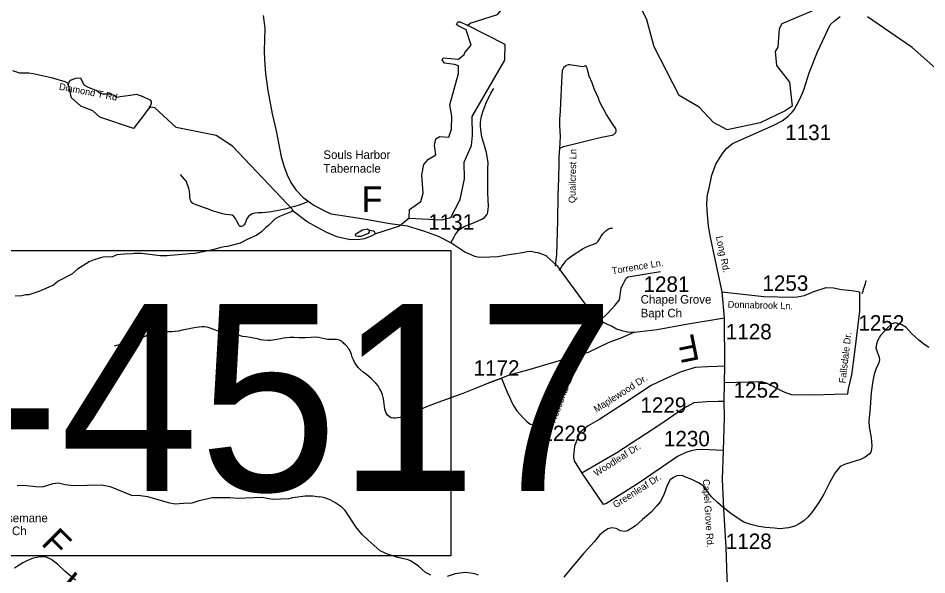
# Model space of a CAD drawing. Extents: x 1268485 to 1426702, y 514839 to 616766.
# Drawn here: x 1323145 to 1331840, y 540290 to 545612 of the extents above; entities that cross this region are included whole.
import ezdxf

# ---------------------------------------------------------------- set-up
doc = ezdxf.new("R2010")
doc.units = 0
for name, color, linetype in [('Old_Level_10', 7, 'Continuous'), ('Old_Level_11', 7, 'Continuous'), ('Old_Level_22', 7, 'Continuous'), ('Old_Level_3', 7, 'Continuous'), ('Old_Level_32', 7, 'Continuous'), ('Old_Level_35', 7, 'Continuous'), ('Old_Level_59', 7, 'Continuous'), ('Old_Level_60', 7, 'Continuous'), ('Old_Level_62', 7, 'Continuous'), ('Old_Level_8', 7, 'Continuous')]:
    doc.layers.add(name, color=color, linetype=linetype)

msp = doc.modelspace()

# ---------------------------------------------------------------- linework, layer by layer
at = {"layer": 'Old_Level_22'}
for p, q in [((1326065.411, 544348.197), (1326065.411, 544348.197)), ((1329101.283, 542964.794), (1329101.283, 542964.794)), ((1323161.687, 540772.056), (1323161.687, 540772.056))]:
    msp.add_line(p, q, dxfattribs=at)
at = {"layer": 'Old_Level_3'}
msp.add_lwpolyline([(1327284.706, 540472.699), (1320448.188, 540472.699), (1320448.188, 543391.301), (1327284.706, 543391.301), (1327284.706, 540472.699)], dxfattribs=at)
at = {"layer": 'Old_Level_32'}
for p, q in [((1329904.706, 542747.248), (1329880.214, 542994.211)), ((1329907.597, 542284.49), (1329904.706, 542747.248)), ((1329904.706, 542129.754), (1329907.597, 542284.49)), ((1329900.369, 541947.543), (1329904.706, 542129.754)), ((1328537.348, 541262.789), (1328741.68, 540962.732))]:
    msp.add_line(p, q, dxfattribs=at)
for points in [[(1325489.27, 545638.607), (1325505.401, 545517.346), (1325499.352, 545299.272), (1325502.175, 545213.028), (1325510.545, 545082.381), (1325533.631, 544920.818), (1325574.156, 544696.301), (1325614.288, 544535.521), (1325660.666, 544287.131), (1325686.88, 544199.119), (1325718.118, 544114.252), (1325753.271, 544040.554), (1325801.816, 543971.265), (1325870.448, 543897.176), (1325974.235, 543823.478), (1326088.065, 543763.18), (1326139.958, 543743.08), (1326308.559, 543715.296), (1326490.624, 543686.669), (1326612.415, 543665.178), (1326703.039, 543650.071), (1326866.643, 543626.369), (1326950.237, 543599.858), (1327021.947, 543579.175), (1327162.896, 543528.27), (1327293.963, 543459.817), (1327418.98, 543377.672), (1327511.735, 543336.6), (1327560.129, 543328.776), (1327658.934, 543330.732), (1327733.541, 543334.644), (1327820.247, 543348.335), (1327884.773, 543358.114), (1327971.274, 543372.426), (1328015.679, 543381.537), (1328045.987, 543383.22), (1328053.79, 543383.22), (1328092.804, 543375.412), (1328116.212, 543372.81), (1328170.832, 543351.99), (1328198.789, 543338.683), (1328200.732, 543337.177), (1328302.926, 543245.075), (1328347.477, 543181.948), (1328551.47, 542902.479), (1328592.28, 542848.459), (1328623.179, 542822.075), (1328717.104, 542725.557)], [(1329880.214, 542994.211), (1329799.136, 543380.416), (1329766.275, 543535.606), (1329750.502, 543622.934), (1329737.357, 543771.023), (1329733.414, 543839.412), (1329742.615, 543927.53), (1329755.432, 543986.713), (1329783.035, 544110.339), (1329819.839, 544216.868), (1329885.27, 544318.756), (1329923.163, 544365.708), (1329981.444, 544414.667), (1330375.557, 544590.021), (1330456.242, 544632.398), (1330513.534, 544675.086), (1330548.26, 544710.404), (1330568.781, 544735.803), (1330614.675, 544818.921), (1330650.408, 544894.238), (1330667.29, 544937.72), (1330714.594, 545090.842), (1330795.061, 545291.12), (1330916.392, 545550.367), (1330956.432, 545586.427), (1331009.486, 545629.498)], [(1328717.104, 542725.557), (1328783.604, 542789.186), (1328858.778, 542868.724), (1328897.81, 542919.338), (1328913.729, 543033.996), (1328937.389, 543076.082), (1328949.218, 543099.756), (1328957.106, 543111.592), (1328966.307, 543128.69), (1328983.394, 543139.211), (1329135.497, 543164.681), (1329291.462, 543191.034)], [(1329880.214, 542994.211), (1329908.172, 542991.447), (1330279.902, 542951.643), (1330550.505, 542944.547), (1330599.871, 542948.094), (1330669.35, 542962.286), (1330758.942, 542997.764), (1330877.787, 543038.564), (1330947.266, 543033.243), (1331022.23, 543019.051), (1331093.537, 543011.956), (1331141.076, 543004.86), (1331183.129, 542999.538), (1331197.756, 542992.442)], [(1329904.706, 542129.754), (1330256.133, 542139.189), (1330301.843, 542124.998), (1330457.622, 542046.929), (1330487.341, 542032.324), (1330545.019, 542014.955), (1330763.064, 542012.165), (1330955.495, 542016.789), (1331083.482, 542020.337), (1331090.795, 542068.232), (1331120.964, 542203.05), (1331152.046, 542419.468), (1331197.756, 542809.729), (1331197.756, 542992.442)], [(1328717.104, 542725.557), (1328749.84, 542701.956), (1328786.644, 542683.544), (1328822.636, 542669.158), (1328871.789, 542643.128), (1328922.386, 542625.775), (1328974.43, 542614.206), (1329040.93, 542609.868)], [(1329040.93, 542609.868), (1329260.669, 542634.452), (1329535.343, 542685.066), (1329904.706, 542747.248)], [(1329040.93, 542609.868), (1328910.821, 542553.468), (1328796.615, 542510.084), (1328600.007, 542414.64), (1328374.485, 542351.011), (1328039.891, 542253.193), (1327834.39, 542195.939), (1327714.732, 542146.492), (1327603.827, 542106.443)], [(1329907.597, 542284.49), (1329832.424, 542281.597), (1329742.07, 542277.258), (1329623.527, 542272.92), (1329478.962, 542228.09), (1329324.278, 542157.23), (1329201.397, 542100.831), (1328946.24, 541931.635), (1328710.599, 541779.792), (1328600.007, 541713.271), (1328519.05, 541649.641), (1328468.659, 541520.227), (1328458.143, 541422.903), (1328459.458, 541418.957), (1328458.697, 541411.551), (1328466.5, 541380.322), (1328537.348, 541262.789)], [(1329900.369, 541947.543), (1329843.989, 541947.543), (1329734.119, 541944.651), (1329609.794, 541934.528), (1329511.489, 541879.575), (1329284.522, 541724.839), (1328873.958, 541457.306), (1328537.348, 541262.789)], [(1329893.141, 541477.552), (1329903.26, 541792.807), (1329900.369, 541947.543)], [(1329893.141, 541477.552), (1329687.135, 541487.675), (1329632.201, 541484.783), (1329584.494, 541474.66), (1329532.451, 541458.753), (1329454.386, 541419.707), (1329087.191, 541169.528), (1328828.078, 541008.167), (1328768.248, 540969.13), (1328741.68, 540962.732)], [(1329888.624, 539591.849), (1329901.422, 539618.458), (1329916.05, 539653.936), (1329928.848, 539684.093), (1329941.647, 539726.666), (1329947.132, 539792.301), (1329952.618, 539950.18), (1329927.936, 540258.841), (1329919.708, 540549.763), (1329895.939, 540920.511), (1329884.969, 541204.337), (1329893.141, 541477.552)], [(1323691.719, 540240.141), (1323594.948, 540323.137), (1323519.542, 540392.301), (1323457.961, 540440.713), (1323411.46, 540459.575), (1323359.305, 540463.348), (1323287.669, 540450.27), (1323227.344, 540425.12), (1323189.641, 540404.999), (1323155.708, 540382.364), (1323110.464, 540353.442)]]:
    msp.add_lwpolyline(points, dxfattribs=at)
at = {"layer": 'Old_Level_35'}
for points in [[(1328327.909, 544369.042), (1328330.37, 544421.996), (1328333.24, 544483.922), (1328331.292, 544531.238), (1328327.601, 544585.833), (1328329.139, 544646.016), (1328333.958, 544723.526), (1328337.034, 544804.008), (1328347.081, 544999.577), (1328350.67, 545059.453), (1328353.848, 545112.459), (1328358.462, 545127.478), (1328365.639, 545141.268), (1328373.533, 545149.726), (1328382.043, 545156.288), (1328396.396, 545164.132), (1328410.75, 545168.078), (1328425.104, 545168.745), (1328525.887, 545152.392), (1328548.75, 545151.674), (1328565.154, 545153.007), (1328577.457, 545158.954)], [(1328327.909, 544369.042), (1328364.408, 544384.369), (1328507.124, 544421.023), (1328622.261, 544448.5), (1328728.171, 544475.002), (1328794.402, 544486.178), (1328829.979, 544495.354), (1328843.205, 544501.506), (1328854.483, 544509.605), (1328862.582, 544520.832), (1328866.581, 544530.982), (1328865.658, 544546.31), (1328860.532, 544559.586), (1328831.004, 544603.314), (1328774, 544691.948), (1328736.27, 544760.179), (1328706.743, 544815.236), (1328696.49, 544846.814), (1328676.292, 544894.693), (1328657.838, 544936.421), (1328638.46, 544993.477), (1328609.958, 545058.683), (1328594.784, 545104.512), (1328588.633, 545133.066), (1328577.457, 545158.954)], [(1327288.295, 543470.709), (1327314.542, 543515.308), (1327327.972, 543539.606), (1327344.479, 543566.776), (1327359.14, 543584.256), (1327374.622, 543595.893), (1327393.999, 543608.504), (1327420.246, 543624.088), (1327485.247, 543650.232), (1327547.378, 543674.479), (1327580.392, 543689.961), (1327605.921, 543707.544), (1327627.861, 543732.355), (1327634.525, 543744.864), (1327639.959, 543758.397), (1327643.548, 543786.13), (1327645.086, 543811.556), (1327640.164, 543942.739), (1327637.909, 544072.69), (1327640.472, 544173.833), (1327641.087, 544229.299), (1327626.733, 544327.827), (1327609.714, 544380.833), (1327580.392, 544477.668), (1327572.497, 544543.747), (1327569.626, 544583.937), (1327570.036, 544619.513), (1327578.341, 544675.338), (1327594.13, 544727.627), (1327624.888, 544808.11), (1327669.282, 544894.488), (1327695.528, 544941.65)], [(1328287.104, 543242.589), (1328290.077, 543276.063), (1328298.279, 543350.446), (1328308.532, 543678.427), (1328311.505, 543918.799), (1328319.399, 544078.739), (1328321.655, 544225.198), (1328322.578, 544282.305), (1328327.909, 544369.042)], [(1325267.404, 543621.525), (1325258.997, 543630.752), (1325238.287, 543671.813), (1325225.881, 543697.086), (1325208.964, 543717.335), (1325192.15, 543727.383), (1325163.135, 543732.611), (1325131.967, 543736.2), (1325099.979, 543742.146), (1325050.049, 543756.859), (1325011.909, 543767.727), (1324965.362, 543786.54), (1324919.021, 543801.355), (1324876.165, 543817.452), (1324831.668, 543833.702), (1324817.11, 543841.443), (1324804.499, 543851.183), (1324796.707, 543865.742), (1324791.888, 543879.326), (1324787.992, 543899.678), (1324786.044, 543927.821), (1324784.096, 543958.886), (1324778.765, 543984.62), (1324769.743, 544012.507), (1324761.643, 544029.629), (1324753.954, 544051.109), (1324734.576, 544077.304), (1324696.744, 544119.084)], [(1325913.831, 543856.975), (1325883.791, 543843.699), (1325833.245, 543824.014), (1325789.672, 543811.351), (1325750.712, 543801.663), (1325711.034, 543790.026), (1325679.969, 543783.259), (1325651.774, 543776.442), (1325619.786, 543770.649), (1325596.513, 543765.727), (1325569.241, 543761.883), (1325542.174, 543757.013), (1325511.108, 543753.117), (1325479.018, 543752.194), (1325441.083, 543750.246), (1325414.016, 543749.272), (1325395.664, 543744.351), (1325378.952, 543737.635), (1325364.496, 543727.895), (1325347.99, 543716.259), (1325335.379, 543700.726), (1325325.639, 543678.375), (1325316.001, 543653.205), (1325306.261, 543635.673), (1325297.957, 543625.523), (1325282.988, 543619.167), (1325267.404, 543621.525)], [(1328322.783, 543199.681), (1328337.034, 543221.058), (1328351.285, 543243.46), (1328368.509, 543267.963), (1328385.836, 543292.365), (1328405.214, 543311.691), (1328429.615, 543331.069), (1328453.093, 543347.37), (1328488.772, 543369.772), (1328525.374, 543393.199), (1328552.851, 543411.551), (1328584.532, 543425.803), (1328613.957, 543438.003), (1328648.61, 543451.229), (1328674.139, 543462.507), (1328694.542, 543478.757), (1328708.793, 543499.109), (1328725.095, 543527.713), (1328738.423, 543549.039), (1328755.648, 543567.391), (1328772.667, 543580.924), (1328791.122, 543594.663), (1328800.451, 543600.455), (1328811.627, 543605.069), (1328831.722, 543605.889)], [(1331219.964, 542980.993), (1331229.601, 543001.191), (1331235.342, 543022.311), (1331243.955, 543045.379), (1331252.669, 543076.137), (1331259.334, 543103.051)], [(1325263.611, 542578.066), (1325246.899, 542582.321), (1325228.137, 542584.371), (1325209.477, 542586.524), (1325190.612, 542587.857), (1325172.773, 542590.42), (1325153.395, 542593.239), (1325129.507, 542598.11), (1325096.391, 542607.183), (1325064.505, 542617.692), (1325034.26, 542629.995), (1325007.706, 542640.248), (1324983.099, 542649.065), (1324964.03, 542654.704), (1324945.575, 542657.421), (1324926.71, 542659.728), (1324904.462, 542660.241), (1324877.703, 542658.856), (1324851.764, 542655.37), (1324812.086, 542647.938), (1324763.796, 542638.146), (1324714.174, 542627.893), (1324678.289, 542621.127), (1324647.737, 542616.052), (1324616.159, 542614.822), (1324583.145, 542613.54), (1324540.084, 542613.54), (1324500.714, 542613.54), (1324474.263, 542612.258), (1324443.71, 542605.953), (1324414.592, 542595.803), (1324384.245, 542583.141), (1324360.151, 542569.198), (1324343.747, 542561.559), (1324298.123, 542546.385), (1324229.635, 542524.855), (1324156.124, 542503.324), (1324064.364, 542474.822)], [(1326697.13, 541799.483), (1326680.213, 541816.554), (1326666.269, 541834.291), (1326658.272, 541856.231), (1326654.889, 541874.789), (1326645.969, 541925.487), (1326639.613, 541971.111), (1326630.283, 542011.507), (1326617.159, 542046.058), (1326603.216, 542072.049), (1326588.657, 542096.501), (1326566.512, 542123.978), (1326544.674, 542146.021), (1326523.963, 542165.603), (1326502.33, 542183.75), (1326477.519, 542204.256), (1326446.966, 542227.734), (1326418.772, 542252.648), (1326398.676, 542273.82), (1326382.99, 542293.351), (1326363.407, 542323.391), (1326353.257, 542346.203), (1326342.287, 542371.066), (1326334.905, 542395.262), (1326328.549, 542414.076), (1326320.141, 542433.196), (1326312.042, 542446.679), (1326303.02, 542458.52), (1326294.715, 542468.978), (1326286.923, 542478.564), (1326275.543, 542489.688), (1326265.495, 542498.557), (1326256.883, 542507.118), (1326247.758, 542514.397), (1326239.659, 542520.856), (1326230.841, 542526.444), (1326219.666, 542532.236), (1326206.85, 542536.953), (1326190.344, 542539.926), (1326162.046, 542540.08), (1326134.159, 542540.08), (1326106.272, 542541.31), (1326076.335, 542547.205), (1326047.832, 542554.024), (1326019.638, 542559.918), (1325986.522, 542561.149), (1325949.1, 542559.047), (1325893.326, 542556.484), (1325833.86, 542556.689), (1325784.853, 542557.868), (1325746.508, 542558.33), (1325713.392, 542555.254), (1325683.045, 542551.461), (1325655.158, 542547.615), (1325618.351, 542541.31), (1325582.877, 542533.672), (1325558.783, 542531.109), (1325532.229, 542529.93), (1325492.141, 542534.39), (1325464.972, 542537.517), (1325433.394, 542545.104), (1325397.92, 542551.461), (1325363.779, 542559.047), (1325321.845, 542566.685), (1325290.267, 542569.198), (1325263.611, 542578.066)], [(1327771.09, 542166.936), (1327781.65, 542138.126), (1327801.848, 542091.016), (1327823.993, 542036.267), (1327849.01, 541982.389), (1327868.285, 541938.201), (1327887.355, 541901.65), (1327915.242, 541859.307), (1327945.077, 541824.756), (1327977.783, 541791.076), (1328010.488, 541758.422), (1328032.634, 541740.12), (1328048.833, 541729.56), (1328067.083, 541725.767), (1328084.512, 541727.612), (1328105.633, 541737.25), (1328124.907, 541749.758), (1328141.209, 541766.111), (1328154.64, 541784.361), (1328162.329, 541805.481), (1328171.967, 541836.239), (1328182.527, 541867.048), (1328190.216, 541892.013), (1328205.595, 541951.631), (1328215.233, 541992.949), (1328222, 542017.915), (1328230.612, 542044.879), (1328244.965, 542079.481), (1328268.136, 542128.489), (1328285.361, 542166.936), (1328309.352, 542218.866), (1328336.419, 542273.615), (1328361.64, 542335.386)], [(1327771.09, 542166.936), (1327699.014, 542144.175), (1327651.955, 542127.003), (1327528.513, 542075.022), (1327398.613, 542025.194), (1327251.078, 541967.933), (1327161.675, 541936.919), (1327067.864, 541902.676), (1326972.925, 541860.896), (1326868.963, 541816.554), (1326800.886, 541794.767), (1326774.742, 541789.487), (1326755.262, 541788), (1326735.782, 541787.692), (1326714.969, 541790.255), (1326697.13, 541799.483)]]:
    msp.add_lwpolyline(points, dxfattribs=at)
at = {"layer": 'Old_Level_59'}
for points in [[(1327444.771, 545541.769), (1327470.489, 545564.287), (1327730.879, 545647.921), (1327828.095, 545760.474), (1328140.081, 545911.7), (1328209.081, 545893.912)], [(1330739.116, 545678.915), (1330453.069, 545559.882), (1330427.13, 545511.182), (1330414.109, 545334.171), (1330388.067, 545295.313), (1330402.113, 545160.441), (1330524.396, 544999.808), (1330550.93, 544769.692), (1330484.593, 544725.439), (1330245.782, 544610.381), (1329930.083, 544546.258), (1329798.132, 544614.592), (1329660.132, 544761.768), (1329470.152, 544873.88), (1329230.138, 545338.272), (1329161.138, 545595.715), (1329089.062, 545741.609)], [(1332009.106, 545059.145), (1331698.145, 545331.3), (1331271.124, 545625.447)], [(1325773.291, 543779.803), (1325194.098, 544388.83), (1325038.053, 544490.433), (1324657.067, 544567.02), (1324453.04, 544755.001), (1324394.087, 544765.971)], [(1326564.461, 543551.294), (1326528.064, 543532.327), (1326457.321, 543504.183), (1326415.081, 543495.213), (1326323.012, 543492.957), (1326195.572, 543522.587), (1326098.583, 543564.725), (1326001.593, 543612.656), (1325908.807, 543664.586), (1325767.116, 543772.443)], [(1326886.678, 543700.856), (1326794.119, 543624.651), (1326564.461, 543551.294)]]:
    msp.add_lwpolyline(points, dxfattribs=at)
at = {"layer": 'Old_Level_60'}
for points in [[(1326886.678, 543700.856), (1326888.647, 543782.676), (1326997.946, 543859.877), (1327020.448, 543940.294), (1327007.59, 544113.995), (1327026.878, 544213.713), (1327071.884, 544265.18), (1327142.607, 544306.997), (1327130.137, 544395.809), (1327142.607, 544458.182), (1327181.184, 544480.698), (1327264.766, 544474.265), (1327292.128, 544550.161), (1327295.101, 544674.783), (1327274.392, 544782.63), (1327357.974, 545084.999), (1327357.974, 545155.766), (1327319.398, 545168.633), (1327222.957, 545181.5), (1327200.454, 545213.667), (1327210.098, 545232.967), (1327357.974, 545220.1), (1327412.625, 545265.134), (1327419.053, 545284.434), (1327480.133, 545355.202), (1327431.913, 545499.953), (1327354.76, 545538.553), (1327338.686, 545551.42), (1327351.545, 545577.153), (1327374.048, 545577.153), (1327441.557, 545544.986)], [(1326886.678, 543700.856), (1327199.804, 543683.92), (1327283.876, 543705.245), (1327374.066, 543879.177), (1327415.857, 544075.394), (1327412.642, 544236.229), (1327483.801, 544393.862), (1327492.992, 544491.84), (1327489.777, 544671.975), (1327802.862, 545211.302), (1327805.836, 545362.271), (1327441.557, 545544.986)], [(1324405.468, 544762.435), (1324377.113, 544726.756), (1324343.029, 544681.644), (1324248.09, 544558.818), (1323925.031, 544667.085), (1323860.029, 544727.473), (1323744.072, 544772.43), (1323654.054, 544849.787), (1323624.433, 544989.551)]]:
    msp.add_lwpolyline(points, dxfattribs=at)
at = {"layer": 'Old_Level_62'}
for points in [[(1323088.828, 545113.074), (1323158.341, 545089.493), (1323246.411, 545089.39), (1323288.241, 545082.777), (1323461.51, 545044.842), (1323590.693, 545007.779), (1323624.433, 544989.551)], [(1323630.166, 544986.454), (1323632.524, 545000.398), (1323646.98, 545020.595), (1323695.597, 545038.776), (1323740.603, 545041.993), (1323772.749, 544974.442), (1323808.111, 544955.142), (1323837.044, 544942.275), (1323862.761, 544932.625), (1323898.123, 544919.758), (1323927.055, 544897.242), (1323952.773, 544887.591), (1324020.281, 544887.591), (1324062.072, 544877.941), (1324087.789, 544858.641), (1324119.937, 544865.075), (1324168.158, 544871.508), (1324217.948, 544877.007), (1324276.182, 544885.671), (1324337.698, 544863.935), (1324404.955, 544830.563), (1324418.796, 544816.312), (1324418.283, 544798.267), (1324405.468, 544762.435)], [(1325773.291, 543779.803), (1325756.966, 543760.345), (1325645.828, 543717.438), (1325605.227, 543693.651), (1325539.713, 543629.317), (1325513.262, 543610.144), (1325472.251, 543569.134), (1325429.498, 543538.017), (1325334.559, 543496.391), (1325267.712, 543461.635), (1325148.884, 543430.416), (1325116.793, 543426.93), (1325074.553, 543417.959), (1325016.01, 543399.402), (1324961.774, 543386.586), (1324835.154, 543362.031), (1324783.071, 543360.596), (1324568.382, 543339.476), (1324504.405, 543339.116), (1324324.882, 543361.621), (1324258.855, 543362.954), (1324238.658, 543357.623), (1324158.585, 543355.11), (1324088.355, 543349.164), (1324045.909, 543331.94), (1323957.839, 543326.352), (1323933.643, 543320.252), (1323853.057, 543296.415), (1323824.76, 543281.394), (1323710.956, 543211.471), (1323657.848, 543164.976), (1323528.255, 543097.822), (1323481.4, 543061.015), (1323343.913, 542999.755), (1323247.026, 542968.075), (1323219.036, 542966.999), (1323178.744, 542957.976), (1323114.665, 542955.156)], [(1326505.098, 543582.821), (1326504.893, 543568.877), (1326494.538, 543553.498), (1326423.795, 543524.586), (1326399.702, 543523.407), (1326379.812, 543527.919), (1326373.968, 543533.763), (1326376.428, 543551.755), (1326441.225, 543588.204), (1326487.567, 543599.584), (1326505.098, 543582.821)], [(1326564.461, 543551.294), (1326554.926, 543569.544), (1326544.981, 543576.259), (1326505.098, 543582.821)], [(1331859.521, 542464.057), (1331808.258, 542497.942), (1331763.044, 542534.954), (1331692.404, 542597.905), (1331641.653, 542655.575), (1331600.233, 542680.182), (1331570.398, 542690.639), (1331538.512, 542697.816), (1331506.319, 542688.64), (1331457.311, 542645.323), (1331397.846, 542578.425), (1331366.678, 542525.675), (1331357.964, 542493.841), (1331353.145, 542459.495), (1331364.423, 542423.149), (1331385.236, 542371.015), (1331386.568, 542343.128), (1331377.956, 542311.293), (1331354.888, 542263.311), (1331335.715, 542209.536), (1331324.233, 542144.125), (1331307.828, 542034.524), (1331298.601, 541890.27), (1331285.683, 541758.37), (1331288.553, 541704.185), (1331306.29, 541600.429), (1331312.545, 541522.355), (1331309.879, 541490.367), (1331305.265, 541464.223), (1331286.708, 541442.436), (1331250.209, 541415.267), (1331203.662, 541392.404), (1331121.128, 541366.157), (1331052.539, 541343.755), (1331010.093, 541324.07), (1330985.384, 541295.055), (1330958.625, 541261.939), (1330906.439, 541162.848), (1330854.151, 541059.707), (1330806.476, 540982.71), (1330744.55, 540896.126), (1330703.335, 540845.273), (1330662.529, 540805.903), (1330617.828, 540776.427), (1330577.228, 540755.922), (1330516.942, 540740.696), (1330434.717, 540730.854), (1330380.685, 540734.442), (1330294.871, 540741.876), (1330233.048, 540753), (1330155.436, 540770.942), (1330087.974, 540794.472), (1330024.715, 540833.482), (1329965.66, 540874.903), (1329888.97, 540937.188), (1329835.965, 540982.555), (1329779.165, 541037.048), (1329720.828, 541112.866), (1329699.4, 541139.574), (1329655.929, 541168.333), (1329592.568, 541201.603), (1329523.158, 541226.824), (1329497.424, 541237.999), (1329447.391, 541236.564), (1329414.993, 541221.595), (1329384.44, 541198.424), (1329355.22, 541142.393), (1329327.435, 541064.986), (1329291.859, 540991.834), (1329250.746, 540942.622)], [(1323136.605, 541143.573), (1323196.686, 541146.494), (1323312.54, 541133.474), (1323376.516, 541132.193), (1323479.247, 541163.771), (1323529.485, 541170.998), (1323593.051, 541154.902), (1323672.817, 541143.47), (1323943.178, 541149.519), (1324024.788, 541133.115), (1324236.915, 541048.429), (1324293.099, 541051.402), (1324382.809, 541037.304), (1324579.557, 540979.992), (1324647.429, 540968.766), (1324727.502, 540974.558), (1324809.625, 540977.019), (1324876.267, 541001.113), (1325000.939, 541030.589), (1325171.03, 541028.795), (1325246.899, 541023.207), (1325477.275, 541033.306), (1325582.979, 541014.8), (1325657.003, 541014.954), (1325737.178, 541019.055), (1325773.37, 541028.179), (1325889.737, 541043.918), (1325963.863, 541044.071), (1326027.635, 541034.536)], [(1327094.828, 540285.225), (1327041.412, 540312.548), (1326974.77, 540372.115), (1326905.873, 540420.303), (1326876.14, 540432.401), (1326778.638, 540456.494), (1326679.29, 540488.842), (1326649.558, 540500.119), (1326608.035, 540520.676), (1326494.333, 540619.767), (1326435.586, 540676.772), (1326386.886, 540734.391), (1326272.774, 540904.892), (1326241.504, 540937.546), (1326174.452, 540981.53), (1326129.033, 541006.239), (1326067.517, 541029.666), (1326027.635, 541034.536)], [(1329250.746, 540942.622), (1329201.636, 540890.282), (1329119.923, 540818.053), (1329050.615, 540759.561), (1329005.914, 540730.085), (1328975.463, 540711.016), (1328951.37, 540703.274), (1328909.539, 540710.708), (1328865.966, 540731.264), (1328826.083, 540737.826), (1328787.841, 540728.753), (1328745.292, 540701.686), (1328706.538, 540670.466), (1328655.07, 540604.234), (1328554.594, 540493.814), (1328470.318, 540396.209), (1328435.459, 540354.225), (1328367.484, 540267.795)], [(1327551.172, 540286.711), (1327513.442, 540299.732), (1327429.576, 540311.266), (1327369.496, 540306.755), (1327325.307, 540297.784), (1327248.72, 540273.895)]]:
    msp.add_lwpolyline(points, dxfattribs=at)

# ---------------------------------------------------------------- texts
at = {"layer": 'Old_Level_10'}
for s, rotation, p in [('Diamond T Rd', 349.0721472, (1323531.545, 544929.081)), ('Quailcrest Ln', 88.9116056, (1328477.107, 543843.708)), ('Rosebriar Ln', 69.1258528, (1328283.983, 541736.962))]:
    msp.add_text(s, height=65.61666, rotation=rotation, dxfattribs=at).set_placement(p)
at = {"layer": 'Old_Level_11'}
for s, height, rotation, p in [('Long Rd.', 65.6167, 281.8561639, (1329821.062, 543522.901)), ('Torrence Ln.', 65.61666, 9.5906333, (1328831.506, 543162.408)), ('Donnabrook Ln.', 65.61666, 358.4979583, (1329933.734, 542844.148)), ('Fallsdale Dr.', 65.61666, 83.3196694, (1331061.656, 542118.663)), ('Maplewood Dr.', 65.61666, 32.5354139, (1328677.697, 541838.669)), ('Woodleaf Dr.', 65.61666, 32.5576861, (1328677.326, 541227.54)), ('Greenleaf Dr.', 65.61666, 32.5576861, (1328861.657, 540925.17)), ('Capel Grove Rd.', 65.61666, 273.6682444, (1329695.739, 541202.34))]:
    msp.add_text(s, height=height, rotation=rotation, dxfattribs=at).set_placement(p)
at = {"layer": 'Old_Level_22'}
for s, height, p in [('Souls Harbor ', 82.02083, (1326065.411, 544266.177)), ('Tabernacle', 82.0208, (1326065.411, 544134.943)), ('F', 246.062, (1326429.969, 543758.323)), ('Chapel Grove ', 82.02083, (1329101.283, 542882.773)), ('Bapt Ch', 82.0208, (1329101.283, 542751.54)), ('Gethsemane', 82.0208, (1322799.967, 540792.562)), ('Ch', 82.0208, (1323085.357, 540669.53))]:
    msp.add_text(s, height=height, dxfattribs=at).set_placement(p)
for s, rotation, p in [('F', 191.372275, (1329630.633, 542596.147)), ('F', 314.9878056, (1323355.188, 540583.052)), ('H', 140.9744778, (1323852.425, 540186.382))]:
    msp.add_text(s, height=246.062, rotation=rotation, dxfattribs=at).set_placement(p)
at = {"layer": 'Old_Level_3'}
msp.add_text('B-4517', height=1788.0542, dxfattribs=at).set_placement((1321152.4, 541091.043))
at = {"layer": 'Old_Level_8'}
for s, p in [('1131', (1330484.953, 544446.423)), ('1131', (1327069.175, 543590.389)), ('1281', (1329128.883, 542995.664)), ('1253', (1330266.726, 543004.857)), ('1252', (1331185.308, 542624.9)), ('1128', (1329916.282, 542541.3)), ('1172', (1327502.671, 542193.848)), ('1252', (1329991.202, 541984.125)), ('1229', (1329099.204, 541838.867)), ('1228', (1328151.467, 541568.58)), ('1230', (1329323.981, 541518.517)), ('1128', (1329916.282, 540536.857))]:
    msp.add_text(s, height=147.6375, dxfattribs=at).set_placement(p)

doc.saveas('drawing.dxf')
